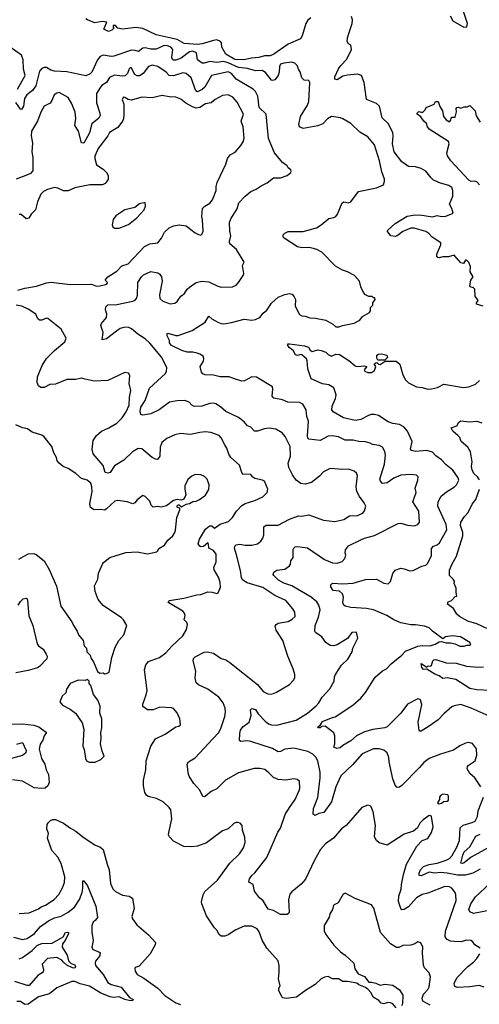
# Model space of a CAD drawing. Extents: x 2087054 to 2277909, y 548907 to 753496.
# Tile 319 of 444: x 2191549 to 2195598, y 695562 to 704228. Entities that reach past the tile are written whole.
import ezdxf

# ---------------------------------------------------------------- set-up
doc = ezdxf.new("R2010")
doc.units = 0

msp = doc.modelspace()

# ---------------------------------------------------------------- linework, layer by layer
at = {"layer": '0CON20XD'}
for points in [[(2195340.8, 704260.8), (2195365, 704216.7), (2195462.3, 704162.3), (2195487.5, 704165), (2195493.8, 704195), (2195444.4, 704345)], [(2194113.6, 704245), (2194086.7, 704223.3), (2194068.6, 704195), (2194035.8, 704084.2), (2194022, 704058), (2193915, 704013.2), (2193786.2, 703925), (2193755, 703910.7), (2193705, 703909.1), (2193655, 703894.6), (2193591.1, 703888.9), (2193524.7, 703874.7), (2193445, 703877.7), (2193363.6, 703925), (2193330, 703985), (2193325.8, 704025), (2193317, 704037), (2193285, 704049.2), (2193255, 704045.5), (2193155, 704016.1), (2193115, 704010.5), (2192998.6, 704018.6), (2192935, 704052.3), (2192752.5, 704095), (2192635, 704149.4), (2192572.5, 704157.5), (2192455, 704144), (2192413, 704153), (2192393, 704177), (2192373.6, 704176.4), (2192373, 704163), (2192380, 704155), (2192360, 704135), (2192330, 704125), (2192290, 704145), (2192317.5, 704205), (2192275, 704212.5), (2192210.6, 704200.6), (2192146.7, 704225), (2192131.2, 704235)], [(2195630, 701705), (2195572.5, 701725), (2195572.5, 701735), (2195586.7, 701755), (2195560, 701795), (2195556.7, 701855), (2195545, 701867.5), (2195517, 701877), (2195512.5, 701885), (2195522.5, 701935), (2195542.5, 701965), (2195518.3, 702008.3), (2195520, 702055), (2195505, 702090), (2195485, 702112.5), (2195475, 702112.5), (2195457, 702083), (2195435, 702086.7), (2195375, 702155.8), (2195325, 702140.8), (2195275, 702141.2), (2195245, 702131.2), (2195232.5, 702135), (2195222.5, 702145), (2195223.3, 702163.3), (2195259.2, 702245), (2195258, 702265), (2195182.1, 702312.1), (2195151.9, 702345), (2195125, 702363.2), (2195025, 702393.8), (2194995, 702393.3), (2194925, 702364.6), (2194875, 702325.5), (2194855, 702318.9), (2194818.6, 702325), (2194787.5, 702362.5), (2194787.5, 702372.5), (2194855, 702434.5), (2194962, 702498), (2195015, 702508.5), (2195075, 702510.4), (2195185, 702493.1), (2195225, 702505.6), (2195265, 702496.4), (2195303, 702497), (2195367.5, 702525), (2195356.7, 702565), (2195333.8, 702605), (2195364.4, 702675.6), (2195365.6, 702725), (2195355, 702752), (2195328.6, 702768.6), (2195255, 702788.9), (2195195, 702816.2), (2195172.1, 702835), (2195125.6, 702895), (2195085, 702918.8), (2195036.8, 702933.2), (2194975, 702935.7), (2194915, 702977.5), (2194847.8, 703065), (2194833.1, 703135), (2194840, 703205), (2194835, 703234), (2194794.7, 703314.7), (2194742.9, 703365), (2194717, 703467), (2194690.6, 703490.6), (2194605, 703526.2), (2194583.7, 703673.7), (2194558.6, 703735), (2194525, 703748.9), (2194435, 703740.5), (2194395, 703729.4), (2194345, 703698.2), (2194324.5, 703705), (2194325.4, 703725), (2194357.8, 703795), (2194378.5, 703825), (2194430.8, 703879.2), (2194472, 703965), (2194465, 704002.5), (2194445, 704016.2), (2194432.5, 704035), (2194435, 704067.5), (2194451.8, 704115), (2194478.8, 704195), (2194479.6, 704225), (2194470.9, 704255)], [(2191530, 703615), (2191598, 703735), (2191581.7, 703791.7), (2191580.4, 703875), (2191564, 703914), (2191415, 704020)], [(2194176.6, 697383.4), (2194196.5, 697555), (2194194.8, 697605), (2194174.2, 697705), (2194157.3, 697737.3), (2194132.1, 697762.1), (2194086.3, 697786.4), (2193965, 697816.9), (2193885, 697807.6), (2193845, 697786.2), (2193825, 697783.6), (2193775, 697814.6), (2193585, 697875.6), (2193555, 697881.4), (2193496.4, 697876.4), (2193485, 697882.5), (2193487.8, 697945), (2193495.4, 697974.6), (2193514.5, 698005.5), (2193569.2, 698045), (2193586.9, 698105), (2193581.4, 698155), (2193593.3, 698165), (2193625, 698155.6), (2193649.2, 698119.2), (2193712.7, 698052.7), (2193741.7, 698031.7), (2193767.9, 698022.1), (2193815, 698019.6), (2193985, 698063.3), (2194085, 698125.4), (2194161.2, 698188.8), (2194185.2, 698214.8), (2194212.3, 698265), (2194280.9, 698339.1), (2194318.8, 698405), (2194322, 698445), (2194331.2, 698465), (2194385, 698546.7), (2194440.7, 698599.3), (2194476.7, 698665), (2194483.3, 698695), (2194526.1, 698783.9), (2194516.7, 698836.7), (2194475, 698833.3), (2194437.5, 698782.5), (2194344.2, 698725.8), (2194315, 698716.9), (2194285, 698721.1), (2194245, 698747.5), (2194210, 698795), (2194155, 698833.8), (2194148.8, 698845), (2194151.5, 698895), (2194182.2, 698967.8), (2194195.2, 699035.2), (2194185, 699075.8), (2194165.6, 699105), (2194115, 699146.2), (2193945, 699246.3), (2193875, 699269.8), (2193829.4, 699295), (2193787.5, 699335), (2193782, 699345), (2193787.1, 699365), (2193815, 699381.9), (2193885, 699392.5), (2193925, 699420), (2193934, 699436), (2193936.2, 699465), (2193958.8, 699495), (2193958.6, 699565), (2193962.4, 699577.6), (2193975, 699587.8), (2193995, 699590.6), (2194085, 699578.9), (2194235, 699475.5), (2194305, 699448.1), (2194344.5, 699444.5), (2194389.4, 699460.6), (2194412.5, 699485), (2194422, 699515), (2194416.2, 699535), (2194419.5, 699560.5), (2194444.3, 699595.7), (2194555, 699650.6), (2194585, 699665.6), (2194675, 699687.1), (2194883.3, 699795), (2194907.5, 699797.5), (2194965, 699780), (2195025, 699772), (2195055, 699784), (2195070.8, 699805), (2195063.4, 699903.4), (2195013.1, 699985), (2195041.2, 700065), (2195031.9, 700105), (2195057.3, 700175), (2195060, 700205), (2195045, 700217.5), (2194995, 700225.6), (2194905, 700217.8), (2194845, 700191.4), (2194785, 700150.6), (2194745, 700146.2), (2194726.9, 700166.9), (2194722.2, 700185), (2194763.6, 700315), (2194771.5, 700395), (2194765, 700426.7), (2194745.7, 700465), (2194715, 700480), (2194657.5, 700487.5), (2194635, 700500.8), (2194595, 700511.1), (2194535, 700513.8), (2194485, 700527.7), (2194415, 700527.5), (2194356.9, 700556.9), (2194305, 700566.1), (2194265, 700561.2), (2194195, 700524.1), (2194096, 700535), (2194087.8, 700545), (2194085.6, 700565), (2194093.8, 700695), (2194079.6, 700735), (2194071.9, 700795), (2194044.5, 700844.5), (2194015, 700858.1), (2193910.3, 700860.3), (2193865, 700882.9), (2193786.8, 700896.8), (2193772.9, 700915), (2193780, 700975), (2193775.8, 700995.8), (2193635, 701081.4), (2193595, 701084.3), (2193529.4, 701050.6), (2193505.6, 701045.6), (2193442.3, 701067.7), (2193395, 701084.3), (2193315, 701083.9), (2193255, 701100), (2193183, 701103), (2193161.7, 701111.7), (2193150, 701125), (2193140, 701175), (2193167, 701223), (2193170, 701245), (2193163.8, 701265), (2193136, 701285), (2193111.8, 701291.8), (2193075, 701300.5), (2193025, 701300.6), (2192976.2, 701316.2), (2192885, 701360.6), (2192869.2, 701385), (2192868, 701405), (2192848.8, 701445), (2192847.5, 701465), (2192855, 701470), (2192925, 701446.9), (2192945, 701448.1), (2193067.1, 701492.9), (2193183.3, 701565), (2193215, 701618.8), (2193241.2, 701595), (2193295, 701565.7), (2193325, 701553.3), (2193348, 701552), (2193415, 701561.8), (2193525, 701591.9), (2193595, 701583.1), (2193625, 701589.4), (2193663.7, 701606.3), (2193695, 701644.3), (2193725, 701671.4), (2193767.3, 701732.7), (2193825, 701784.3), (2193885, 701809.2), (2193925, 701818), (2193950.5, 701810.5), (2193967.9, 701787.9), (2193977.5, 701765), (2193976.2, 701705), (2194015, 701633.8), (2194035, 701622), (2194065, 701618), (2194105, 701602.5), (2194155, 701600.8), (2194245, 701582), (2194307.3, 701547.3), (2194335, 701524), (2194364.1, 701524.1), (2194393.2, 701536.8), (2194495, 701557.5), (2194545, 701584), (2194567.5, 701615), (2194629.3, 701650.7), (2194640, 701665), (2194640, 701695), (2194660, 701715), (2194660, 701735), (2194680, 701765), (2194678.3, 701778.3), (2194665, 701780), (2194655, 701790), (2194625, 701790), (2194595, 701807.5), (2194577.7, 701827.7), (2194553.3, 701875), (2194543.3, 701925), (2194496.7, 701975), (2194435, 702008.8), (2194391.7, 702021.7), (2194329.3, 702059.3), (2194210.7, 702180.7), (2194166.3, 702206.3), (2194137.5, 702215), (2194095, 702221.5), (2194035, 702218.5), (2193995, 702229.4), (2193880, 702305), (2193871.2, 702315), (2193870, 702335), (2193885, 702350), (2193915, 702362), (2194045, 702362.2), (2194163.8, 702395), (2194205, 702420.8), (2194271.7, 702478.3), (2194315, 702486.2), (2194335, 702496.7), (2194348.8, 702515), (2194390, 702615), (2194405, 702624), (2194445, 702616.2), (2194465, 702623.8), (2194534.3, 702715.7), (2194691.2, 702748.8), (2194752.5, 702775), (2194763.3, 702805), (2194763.3, 702825), (2194737.6, 702887.6), (2194719.1, 702985), (2194675.6, 703125.6), (2194615, 703198), (2194546.3, 703236.3), (2194465, 703314), (2194396.4, 703356.4), (2194375, 703362.5), (2194295, 703375.7), (2194260, 703355), (2194218, 703312), (2194175, 703292.2), (2194045, 703270), (2194013.8, 703285), (2194008.6, 703305), (2194023.8, 703375), (2194083.8, 703475), (2194097, 703507), (2194105.5, 703675), (2194095, 703692), (2194055.9, 703695.9), (2194033.8, 703715), (2194019.5, 703769.5), (2194006.4, 703786.4), (2193992.5, 703825), (2193973.8, 703845), (2193945, 703854.3), (2193875, 703845.7), (2193846.2, 703835), (2193837.8, 703815), (2193833.8, 703765), (2193824.5, 703735), (2193795, 703698.9), (2193775, 703691.4), (2193766.7, 703695), (2193713.5, 703763.5), (2193685, 703779.4), (2193625, 703776.9), (2193557.1, 703797.1), (2193475, 703806), (2193385, 703848.6), (2193345, 703859.6), (2193285, 703850.9), (2193225, 703859.4), (2193175, 703844.5), (2193155, 703845.5), (2193114.4, 703875), (2193107.5, 703935), (2193075, 703951.6), (2193045, 703945.3), (2192971, 703889), (2192925, 703872.5), (2192905, 703871.5), (2192895, 703878), (2192890, 703895), (2192896.9, 703965), (2192879.6, 703985), (2192845, 703999.8), (2192815, 703998.3), (2192752.6, 703967.4), (2192705, 703968.6), (2192655, 703980.8), (2192635, 703975.5), (2192595, 703946.2), (2192565, 703957.1), (2192535, 703958.1), (2192377.8, 703907.8), (2192354.6, 703904.6), (2192285, 703914.4), (2192257, 703903), (2192233.3, 703875), (2192185, 703764.4), (2192170.1, 703749.9), (2192132, 703732), (2191965, 703768.5), (2191854.8, 703774.8), (2191823.3, 703783.3), (2191785, 703806.8), (2191765, 703807.2), (2191745, 703798.2), (2191724.3, 703775), (2191692.2, 703645), (2191661.9, 703605), (2191612.9, 703565), (2191591.9, 703535), (2191582.1, 703467.9), (2191565, 703438), (2191555, 703441.2), (2191515, 703500)], [(2193925, 697293.8), (2193974.4, 697365.6), (2194010.8, 697445), (2194015.8, 697465), (2194013.3, 697525), (2193991.7, 697541.7), (2193965, 697545.8), (2193894.1, 697534.1), (2193825, 697539.2), (2193785, 697557.5), (2193745, 697599.2), (2193707.6, 697627.6), (2193665, 697638.6), (2193615, 697637.8), (2193475, 697599.1), (2193362.5, 697535), (2193285, 697458.8), (2193235, 697433.8), (2193185, 697393.8), (2193175, 697388.8), (2193161.7, 697391.7), (2193135.4, 697445.4), (2193082, 697505), (2193044, 697565), (2193036.2, 697585), (2193024, 697675), (2193036.7, 697695), (2193095, 697732.5), (2193251, 697899), (2193304.4, 697955), (2193325, 697998), (2193356.8, 698095), (2193362.1, 698135), (2193358.8, 698168.8), (2193341.1, 698215), (2193304.2, 698265), (2193205, 698335.7), (2193123.3, 698375), (2193105, 698390), (2193094.2, 698435.8), (2193099.2, 698495), (2193076, 698585), (2193078.8, 698605), (2193095, 698621.2), (2193175, 698660), (2193200, 698665), (2193255, 698652), (2193323.3, 698605), (2193365, 698593.1), (2193400.9, 698570.9), (2193645, 698376.2), (2193692.5, 698315), (2193734.3, 698294.3), (2193757.7, 698292.3), (2193785, 698296), (2193810.6, 698309.4), (2193925, 698376.7), (2193961.2, 698415), (2193971.2, 698435), (2193972, 698465), (2193957.5, 698515), (2193910.8, 698625), (2193867.1, 698765), (2193809.4, 698855), (2193799.7, 698890.3), (2193808, 698905), (2193825, 698915.6), (2193915, 698932.5), (2193949.8, 698950.2), (2193974.4, 698975.6), (2193972.4, 699012.4), (2193955, 699042), (2193894, 699115), (2193795, 699159.5), (2193691.7, 699231.7), (2193552.6, 699272.6), (2193514, 699294), (2193502.7, 699315), (2193495, 699380), (2193458.8, 699518.8), (2193442.5, 699577.5), (2193445, 699593.3), (2193455.6, 699604.4), (2193485, 699612.9), (2193535, 699602.9), (2193595, 699603.1), (2193645, 699615.8), (2193672.6, 699637.4), (2193690.6, 699665), (2193700.8, 699695), (2193700, 699765), (2193720.9, 699779.1), (2193825, 699778.2), (2193925, 699831.1), (2194005, 699861.9), (2194035, 699857.8), (2194095, 699869.6), (2194225, 699823.3), (2194325, 699812.5), (2194405, 699828.1), (2194455, 699860), (2194525, 699864.3), (2194572.5, 699885), (2194585.9, 699904.1), (2194596.7, 699945), (2194584.2, 699975), (2194540.8, 700030.8), (2194518.5, 700075), (2194512.2, 700115), (2194524, 700215), (2194515, 700236.7), (2194495, 700253.3), (2194445, 700272), (2194395, 700269.2), (2194285, 700276.2), (2194225, 700248.6), (2194190.2, 700209.8), (2194120, 700155), (2194065, 700140.4), (2194025, 700144.5), (2193985.2, 700175.2), (2193951.8, 700221.8), (2193918.6, 700285), (2193914.7, 700325.2), (2193934.4, 700385), (2193932.4, 700472.4), (2193888.6, 700558.6), (2193862, 700592), (2193805, 700624.4), (2193747.9, 700632.1), (2193705, 700625.6), (2193645, 700605.6), (2193617.6, 700607.6), (2193585, 700641.4), (2193555, 700654), (2193525, 700688), (2193475.5, 700725.5), (2193365, 700779.2), (2193319.3, 700819.3), (2193276.8, 700846.8), (2193255, 700852.5), (2193225, 700850), (2193153.2, 700826.8), (2193084.6, 700824.6), (2193064.6, 700834.6), (2193042.1, 700862.1), (2193005, 700877.1), (2192935.6, 700874.4), (2192869.4, 700860.6), (2192777.5, 700795), (2192705, 700758), (2192635, 700746.2), (2192615, 700753.3), (2192610.4, 700780.4), (2192615, 700816), (2192653.6, 700876.4), (2192693.8, 700985), (2192832.1, 701115), (2192842.1, 701135), (2192844.4, 701165), (2192800.4, 701255), (2192695, 701381.2), (2192655, 701419.6), (2192588.8, 701458.8), (2192535, 701507.5), (2192509.1, 701519.1), (2192475, 701521.8), (2192435, 701508.8), (2192402.5, 701485), (2192315, 701419.5), (2192275, 701410), (2192283.9, 701473.9), (2192262.7, 701535), (2192270.4, 701555), (2192312.8, 701607.2), (2192315.6, 701635), (2192304.8, 701675.2), (2192309.1, 701700.9), (2192325, 701717.1), (2192405, 701721.8), (2192545, 701750), (2192565, 701759.5), (2192577.1, 701775), (2192586.5, 701803.5), (2192589.5, 701915), (2192620.6, 701965), (2192639.1, 701980.9), (2192705, 702010), (2192765, 702000), (2192785, 701988), (2192797.8, 701965), (2192804.4, 701925), (2192779.5, 701805), (2192783.3, 701775), (2192810.9, 701750.9), (2192875, 701725.7), (2192915, 701732.5), (2192935, 701746), (2192968.6, 701795), (2193001.7, 701818.3), (2193025.6, 701855), (2193045, 701872.7), (2193105, 701915.5), (2193152.6, 701927.4), (2193215, 701919.7), (2193295, 701881.5), (2193327, 701873), (2193425, 701876), (2193455, 701891.2), (2193476.7, 701915), (2193518, 701975), (2193522, 701995), (2193511.2, 702065), (2193527.5, 702095), (2193458.8, 702205), (2193400.8, 702255), (2193398.1, 702275), (2193410, 702325), (2193400, 702365), (2193398.3, 702441.7), (2193407.5, 702475), (2193465.8, 702564.2), (2193480, 702615), (2193534.6, 702675.4), (2193584.5, 702715.5), (2193633.4, 702736.6), (2193675, 702766), (2193728.8, 702791.2), (2193785, 702836.7), (2193845, 702836.7), (2193903.6, 702856.4), (2193936.4, 702883.6), (2193940, 702895), (2193937.5, 702905), (2193915, 702922.5), (2193905, 702942.5), (2193865, 702971.2), (2193793.3, 703055), (2193741.7, 703181.7), (2193719.2, 703395), (2193657.8, 703455), (2193647.5, 703555), (2193626.7, 703595), (2193605, 703616.9), (2193455, 703703.8), (2193415, 703753.8), (2193385, 703767.8), (2193238.1, 703735), (2193179.6, 703635), (2193156, 703614), (2193115, 703592.5), (2193101.1, 703601.1), (2193058.7, 703715), (2193014.7, 703754.7), (2192985, 703761.2), (2192905, 703734), (2192866.2, 703735), (2192840, 703765), (2192765, 703815.6), (2192715, 703828.1), (2192685, 703814.5), (2192637.1, 703752.9), (2192605, 703734.7), (2192583.8, 703733.8), (2192563.3, 703745), (2192535, 703800), (2192525, 703806.2), (2192513.8, 703795), (2192500, 703755), (2192476.9, 703733.1), (2192455, 703730.4), (2192385, 703738.5), (2192340.9, 703719.1), (2192314.5, 703675), (2192275, 703651.2), (2192260, 703635), (2192225, 703576.7), (2192225.5, 703494.5), (2192255.6, 703405), (2192256.7, 703385), (2192245, 703360.8), (2192185, 703310), (2192165, 703232), (2192115, 703140), (2192095, 703144), (2192067.5, 703245), (2192033.9, 703295), (2192043.4, 703356.6), (2192037.1, 703412.9), (2192007.6, 703487.6), (2191975, 703541.9), (2191896.3, 703586.3), (2191875, 703581.4), (2191854, 703565), (2191833.6, 703516.4), (2191816.5, 703493.5), (2191764.6, 703465.4), (2191734.6, 703415), (2191706.8, 703335), (2191653.6, 703245), (2191650.9, 703205), (2191660.7, 703140.7), (2191656.9, 703065), (2191664.5, 703015), (2191665, 702897.5), (2191643.3, 702875), (2191619.1, 702860.9), (2191517.1, 702822.9)], [(2191533.7, 701846.3), (2191595, 701865.7), (2191696.6, 701883.4), (2191785, 701912.5), (2191825, 701918.6), (2191995, 701897.3), (2192180.5, 701900.5), (2192225, 701883.3), (2192255, 701884), (2192305, 701896.7), (2192320, 701905), (2192323.3, 701915), (2192302.5, 701935), (2192326.2, 701965), (2192405, 702013.3), (2192448.3, 702061.7), (2192505, 702080), (2192649.2, 702230.8), (2192695, 702255.4), (2192765.4, 702264.6), (2192798.1, 702305), (2192825, 702358), (2192866.2, 702395), (2192905, 702413.1), (2192955, 702420.8), (2193015, 702413.3), (2193057.5, 702382.5), (2193095, 702351.2), (2193125, 702336.2), (2193145, 702332.5), (2193157.1, 702342.9), (2193164.2, 702365.8), (2193160.6, 702465), (2193154.2, 702495), (2193160.8, 702565), (2193180, 702585), (2193225, 702614), (2193247.9, 702642.1), (2193279.2, 702725), (2193278.3, 702758.3), (2193287.5, 702795), (2193364.3, 702955.7), (2193380, 703005), (2193402.9, 703037.1), (2193447.4, 703062.6), (2193498.3, 703121.7), (2193518, 703152), (2193526.3, 703183.7), (2193517.8, 703285), (2193501.1, 703335), (2193519.2, 703395), (2193465, 703500.8), (2193425.8, 703545), (2193385, 703565.6), (2193335, 703559.5), (2193271.4, 703525), (2193235, 703496.7), (2193185, 703485.6), (2193135, 703456.2), (2193105, 703449.6), (2193070.3, 703460.3), (2193011.9, 703491.9), (2192969.3, 703529.3), (2192925, 703545.6), (2192865, 703548.6), (2192805, 703560), (2192715, 703539.5), (2192625, 703544.4), (2192535, 703520), (2192505, 703523.8), (2192475, 703543.3), (2192462.5, 703545), (2192452, 703525), (2192466.2, 703485), (2192467.1, 703395), (2192462.9, 703355), (2192454.5, 703335.5), (2192415, 703280), (2192340.4, 703235), (2192325.9, 703204.1), (2192240.6, 703095), (2192211.1, 703025), (2192210, 703005), (2192225, 702950), (2192285, 702912.5), (2192315, 702882), (2192329.4, 702855), (2192327.6, 702822.4), (2192301.2, 702785), (2192277.3, 702772.7), (2192166.2, 702773.8), (2192035, 702748.8), (2191975, 702721.2), (2191935, 702722), (2191885.5, 702745.5), (2191855, 702750), (2191795, 702733.3), (2191760, 702715), (2191735, 702693.3), (2191707.5, 702625), (2191689.2, 702555), (2191650, 702515), (2191629.2, 702480.8), (2191605, 702474.2), (2191563, 702513), (2191545, 702514.4)], [(2195599.6, 702775), (2195575, 702800.4), (2195555, 702806.2), (2195525, 702802.7), (2195505, 702814.5), (2195346.2, 702985), (2195318, 703028), (2195312, 703055), (2195332, 703135), (2195326.2, 703155), (2195155, 703263.3), (2195140, 703285), (2195132.5, 703315), (2195107.5, 703335), (2195083, 703373), (2195050, 703395), (2195050, 703405), (2195065, 703420), (2195085, 703412.5), (2195100, 703415), (2195120, 703435), (2195130, 703455), (2195200, 703485), (2195211.7, 703508.3), (2195235, 703507.5), (2195250, 703465), (2195273.3, 703425), (2195283.3, 703375), (2195305, 703347.5), (2195335, 703330), (2195347, 703343), (2195348.3, 703361.7), (2195355, 703370), (2195385, 703370), (2195397, 703417), (2195392.5, 703445), (2195400, 703455), (2195415, 703457.5), (2195435, 703450), (2195465, 703461.2), (2195489.3, 703460.7), (2195515, 703472.5), (2195561.2, 703425), (2195570.5, 703380.5), (2195603.8, 703325)], [(2192385, 702392.5), (2192425, 702393.3), (2192507.5, 702425), (2192581.2, 702485), (2192646.2, 702555), (2192657, 702587), (2192655, 702620), (2192605, 702606.7), (2192563.9, 702576.1), (2192475, 702553.8), (2192395, 702500), (2192372.3, 702467.7), (2192363, 702423), (2192370, 702405), (2192385, 702392.5)], [(2192593.6, 700453.6), (2192542, 700425), (2192465, 700350), (2192385, 700300), (2192346.5, 700243.5), (2192324.6, 700235.4), (2192302.6, 700242.6), (2192285, 700302.9), (2192197, 700407), (2192186.7, 700445), (2192196.2, 700525), (2192225, 700568), (2192270.8, 700605), (2192335, 700634.4), (2192405, 700676.9), (2192450.9, 700725), (2192487.3, 700775), (2192512.2, 700835), (2192516.5, 700905), (2192528.6, 700965), (2192514, 701025), (2192518.8, 701095), (2192506.1, 701116.1), (2192475, 701121.2), (2192325, 701052.5), (2192205, 701046.2), (2192125, 701064.2), (2192095, 701071.2), (2192045, 701062), (2191965, 701061.4), (2191865, 701021.2), (2191815, 701016), (2191765, 700991.2), (2191735, 700991.2), (2191714.4, 701004.4), (2191703.2, 701033.2), (2191706.7, 701085), (2191746, 701185), (2191785.8, 701245), (2191856, 701315), (2191947.8, 701392.2), (2191957.5, 701425), (2191915, 701502.5), (2191796.4, 701596.4), (2191785, 701599.4), (2191745, 701584.4), (2191722.9, 701582.9), (2191708, 701595), (2191690.8, 701635), (2191625, 701680), (2191566.7, 701705), (2191517.5, 701715)], [(2195685, 698097.1), (2195525, 698168.1), (2195435, 698199.2), (2195375, 698190), (2195355, 698180), (2195287.4, 698122.6), (2195234.6, 698065.4), (2195155, 698010), (2195085, 697965.8), (2195075, 697966.2), (2195068, 697975), (2195058.6, 698045), (2195091.7, 698201.7), (2195080.3, 698240.3), (2195068.8, 698248.8), (2195055, 698249.2), (2194965, 698204.4), (2194905.3, 698124.7), (2194785, 698002.9), (2194765, 697994.1), (2194659.8, 697980.2), (2194585, 697961.1), (2194514.3, 697925), (2194465, 697880), (2194395, 697841.2), (2194370.9, 697819.1), (2194343, 697813), (2194317.5, 697825), (2194326, 697855), (2194326.2, 697925), (2194315, 697952.5), (2194238.8, 698008.8), (2194211.7, 698008.3), (2194195, 697994.2), (2194180, 697995), (2194173.8, 698005), (2194199.5, 698020.5), (2194217.7, 698052.3), (2194295, 698082.9), (2194327.6, 698092.4), (2194484, 698195), (2194555, 698256.7), (2194594.5, 698305), (2194679.5, 698440.5), (2194745, 698498.1), (2194778.6, 698515), (2194821.2, 698558.8), (2194915, 698634.2), (2194948.6, 698671.4), (2195056.2, 698713.8), (2195095, 698720.7), (2195165, 698716.7), (2195209.1, 698730.9), (2195245, 698751.2), (2195265, 698753.8), (2195305, 698742), (2195343.6, 698743.6), (2195384.1, 698734.1), (2195425, 698713.3), (2195465, 698713.3), (2195487, 698723), (2195515.8, 698724.2), (2195522.5, 698735), (2195515, 698747.5), (2195432.5, 698795), (2195365, 698803.8), (2195300, 698795), (2195275, 698780), (2195186, 698845), (2195156.2, 698875), (2195115, 698890.6), (2195035, 698902.9), (2194995, 698901.4), (2194905, 698919.2), (2194845.8, 698945.8), (2194784.2, 698984.2), (2194665, 699034.2), (2194605, 699045.3), (2194465, 699055.6), (2194415, 699066.2), (2194403.3, 699075), (2194396.2, 699095), (2194402, 699145), (2194392, 699175), (2194365, 699197.8), (2194311.2, 699205), (2194288.8, 699235), (2194290, 699255), (2194305, 699267.5), (2194395, 699262.5), (2194485, 699268.6), (2194595, 699300.6), (2194693.1, 699303.1), (2194755, 699267.1), (2194795, 699262.9), (2194816.3, 699283.7), (2194837.1, 699352.9), (2194855, 699383.3), (2194905, 699400.8), (2194935, 699395.8), (2194985, 699377.1), (2195015, 699378.6), (2195092.2, 699417.8), (2195125, 699428.1), (2195144.3, 699445), (2195176.8, 699513.2), (2195177.1, 699575), (2195195, 699594.3), (2195226.2, 699605), (2195247.8, 699622.2), (2195311.5, 699738.5), (2195306.2, 699785), (2195233.5, 699945), (2195234.5, 699985), (2195261.4, 700035), (2195307.9, 700072.1), (2195377.5, 700115), (2195395.4, 700134.6), (2195415.7, 700175), (2195412.5, 700195), (2195365, 700264), (2195305, 700310.6), (2195264, 700354), (2195215, 700390), (2195185, 700421.1), (2195135, 700437.3), (2195035, 700428.5), (2195000, 700435), (2194991.7, 700451.7), (2195005.6, 700515), (2194965.5, 700605), (2194933.1, 700645), (2194895, 700664.6), (2194835, 700673.8), (2194795, 700687.9), (2194708.8, 700745), (2194675, 700753.3), (2194645, 700751.9), (2194620, 700745), (2194555, 700708.8), (2194505, 700701.2), (2194402.5, 700725), (2194311.2, 700775), (2194298, 700795), (2194300, 700825), (2194330.6, 700895), (2194336.9, 700925), (2194317.1, 700987.1), (2194272.8, 701012.8), (2194215, 701023.8), (2194117.9, 701067.9), (2194085.8, 701155), (2194081.2, 701225), (2194074.1, 701244.1), (2194035, 701276.7), (2194025, 701280), (2193995, 701272), (2193977.7, 701277.7), (2193957.5, 701315), (2193922.3, 701342.3), (2193906.7, 701365), (2193912.5, 701375), (2193924.2, 701375.8), (2194058, 701358), (2194092, 701345), (2194108.5, 701318.5), (2194125, 701307.1), (2194175, 701321.9), (2194205, 701316.9), (2194245, 701300.8), (2194265, 701280), (2194295, 701266.2), (2194335, 701283.8), (2194365, 701280), (2194447.6, 701227.6), (2194505, 701181.9), (2194525, 701176.7), (2194582.5, 701182.5), (2194605.7, 701175.7), (2194584, 701145), (2194588.8, 701135), (2194615, 701122.9), (2194647, 701123), (2194675, 701141.2), (2194686.2, 701176.2), (2194672.5, 701195), (2194685, 701207.5), (2194695, 701210), (2194710, 701195), (2194724.3, 701194.3), (2194768, 701222), (2194865, 701223.6), (2194896.9, 701195), (2194922.4, 701102.4), (2194946.6, 701056.6), (2194975, 701032.9), (2195043.9, 700996.1), (2195095, 700990.8), (2195145, 700977.1), (2195175, 700977.5), (2195228.7, 700991.3), (2195285, 701020), (2195458.3, 700991.7), (2195505, 700996), (2195565, 701018.8), (2195597.9, 701052.1)], [(2194705, 701230), (2194695, 701250), (2194693.8, 701275), (2194710, 701285), (2194735, 701286.2), (2194783.6, 701273.6), (2194788.8, 701255), (2194765, 701232.5), (2194705, 701230)], [(2195597.6, 700177.6), (2195580.5, 700205), (2195550, 700235), (2195533.9, 700265), (2195530, 700295), (2195534.5, 700335), (2195521.2, 700425), (2195496.2, 700465), (2195437.5, 700515), (2195425, 700550), (2195409.3, 700569.3), (2195363.3, 700605), (2195350, 700635), (2195398.3, 700651.7), (2195417.5, 700685), (2195435, 700696.2), (2195515, 700687.5), (2195575, 700694), (2195620.7, 700679.3)], [(2192295, 698470), (2192315, 698472.5), (2192337.5, 698485), (2192361.2, 698615), (2192388.8, 698705), (2192423.3, 698765), (2192465, 698812.5), (2192492.5, 698895), (2192463.3, 698945), (2192445, 698963.3), (2192285, 699072.5), (2192240, 699125), (2192214, 699195), (2192208.8, 699245), (2192236, 699305), (2192244.3, 699355.7), (2192278, 699435), (2192288.8, 699451.2), (2192343.3, 699495), (2192485, 699538.8), (2192583.6, 699543.6), (2192675, 699526.7), (2192756, 699544), (2192766.2, 699553.8), (2192773.8, 699575), (2192825, 699602.5), (2192853.8, 699646.2), (2192896.9, 699685), (2192914.2, 699715), (2192922, 699735), (2192934.3, 699845.7), (2192960, 699915), (2192958.3, 699928.3), (2192940, 699935), (2192933.6, 699946.4), (2192945, 699957.5), (2192955, 699957.5), (2192975, 699940), (2193016.1, 699963.9), (2193045, 699969.2), (2193075, 699985.8), (2193105, 699991.4), (2193133.3, 700005), (2193185, 700043.8), (2193215, 700092.5), (2193218, 700135), (2193201.2, 700185), (2193177.3, 700207.3), (2193145, 700221.2), (2193095, 700226.2), (2193065, 700211.2), (2193029.7, 700180.3), (2193002.9, 700125), (2193002.5, 700095), (2193013.9, 700046.1), (2192995, 700007.5), (2192975, 700000), (2192935, 700006), (2192905, 699996.2), (2192842.3, 699947.7), (2192795, 699936.7), (2192765, 699942.5), (2192725, 699937.5), (2192707.5, 699955), (2192695, 699990), (2192655, 700032.5), (2192635, 700040), (2192585, 700002.5), (2192563.3, 699976.7), (2192545, 699967.5), (2192495.6, 699985.6), (2192415, 699995.6), (2192388.6, 699991.4), (2192311.7, 699918.3), (2192295, 699910), (2192265, 699915.8), (2192205, 699914.2), (2192172.5, 699935), (2192166.1, 699966.1), (2192187.3, 700075), (2192185.5, 700115.5), (2192175, 700150), (2192143.3, 700175), (2192095, 700189.2), (2192043.8, 700235), (2191975, 700278), (2191933.3, 700295), (2191896.2, 700325), (2191878.8, 700345), (2191873.3, 700375), (2191851.2, 700415), (2191831.2, 700471.2), (2191765, 700556.7), (2191745, 700571.2), (2191658.8, 700598.8), (2191617.9, 700627.9), (2191572.5, 700635), (2191515, 700662)], [(2194865, 695530), (2194836.2, 695565), (2194815, 695576), (2194792.3, 695577.7), (2194755, 695566.7), (2194732.7, 695572.7), (2194712.5, 695595), (2194663.3, 695625), (2194645, 695663.3), (2194615, 695696.2), (2194595, 695711.2), (2194535, 695733.3), (2194517.7, 695747.7), (2194435, 695764), (2194395, 695763.8), (2194357.3, 695787.3), (2194305, 695786.2), (2194265, 695805.8), (2194235, 695801.4), (2194205, 695786), (2194151.2, 695735), (2194065.6, 695684.4), (2193987.5, 695625), (2193895, 695613.3), (2193868.3, 695618.3), (2193857, 695627), (2193832.9, 695685), (2193832.5, 695705), (2193842, 695725), (2193828.1, 695785), (2193835.6, 695845.6), (2193835.5, 695904.5), (2193824.4, 695945), (2193726.4, 696055), (2193685.5, 696125.5), (2193659.4, 696199.4), (2193639.5, 696225), (2193595, 696248.8), (2193525, 696250.5), (2193452.5, 696217.5), (2193385, 696172.9), (2193355, 696161.5), (2193325, 696161.9), (2193305, 696175.8), (2193284.7, 696214.7), (2193264.6, 696235), (2193195, 696341.5), (2193153.9, 696445), (2193151.5, 696465), (2193164.6, 696525.4), (2193180, 696555), (2193292, 696655), (2193398.8, 696805), (2193485, 696886.2), (2193520.8, 696939.2), (2193536.2, 696985), (2193533, 697033), (2193512.5, 697095), (2193507.5, 697135), (2193490, 697155), (2193471.7, 697161.7), (2193455, 697162.5), (2193435, 697152.5), (2193385, 697107.5), (2193335, 697087.5), (2193195, 696984.2), (2193115.5, 696954.5), (2193065, 696948.6), (2192995, 696950.8), (2192905, 696998), (2192868.8, 697035), (2192861.2, 697055), (2192862, 697075), (2192888, 697195), (2192880, 697275), (2192866.7, 697295), (2192814.2, 697344.2), (2192755, 697374.3), (2192681.1, 697391.1), (2192665, 697401.4), (2192651.2, 697425), (2192640.8, 697485), (2192640, 697535), (2192659.1, 697625), (2192661.8, 697705), (2192703.1, 697835), (2192745, 697898), (2192829.5, 697940.5), (2192925, 698003.3), (2192949.5, 698010.5), (2192965, 698022.5), (2192960.8, 698075), (2192935, 698126.7), (2192902.5, 698165), (2192885, 698172.5), (2192785, 698176), (2192725, 698154), (2192675, 698153.3), (2192635, 698182.5), (2192633.6, 698203.6), (2192664.3, 698285), (2192672.5, 698325), (2192647.5, 698505), (2192660.3, 698549.7), (2192682.4, 698577.6), (2192781.2, 698615), (2192836, 698655), (2192890, 698715), (2192987.5, 698805), (2193019.7, 698860.3), (2193025.8, 698905.8), (2193021.2, 698921.2), (2192998.8, 698945), (2193005.8, 698985), (2193002, 699005), (2192985, 699022), (2192863.8, 699095), (2192857.5, 699105), (2192870, 699115), (2192995, 699136), (2193110, 699165), (2193145, 699167.5), (2193205, 699191.2), (2193245, 699189.2), (2193285, 699176.7), (2193298, 699182), (2193316.6, 699233.4), (2193315.6, 699275), (2193303.1, 699315), (2193263.3, 699385), (2193258.6, 699405), (2193280, 699455), (2193281.1, 699525), (2193256.4, 699556.4), (2193215.9, 699575.9), (2193213, 699613), (2193205, 699622.5), (2193167.6, 699592.4), (2193145, 699589.2), (2193134.4, 699594.4), (2193122.5, 699615), (2193132.2, 699655), (2193186.9, 699745), (2193205, 699762.2), (2193225, 699771.9), (2193242, 699772), (2193265, 699753.3), (2193315, 699788.6), (2193388.3, 699811.7), (2193424.5, 699845.5), (2193457.8, 699902.2), (2193505, 699953.1), (2193535, 699970.6), (2193620, 699995), (2193690.9, 700029.1), (2193728.8, 700065), (2193733.8, 700095), (2193706.1, 700166.1), (2193686.4, 700176.4), (2193620.5, 700190.5), (2193602.3, 700202.3), (2193585, 700226), (2193515, 700228.8), (2193505, 700242.5), (2193485, 700306.7), (2193409.2, 700375), (2193390.8, 700405), (2193375, 700456.7), (2193354.6, 700484.6), (2193325, 700546.2), (2193305, 700567.1), (2193232.5, 700595), (2193185, 700600), (2193135, 700595.5), (2193055, 700575.7), (2192965, 700584.4), (2192915.6, 700574.4), (2192845, 700542), (2192802, 700505), (2192786.9, 700465), (2192782.9, 700385), (2192762, 700358), (2192745, 700359.2), (2192715, 700374.3), (2192625, 700450), (2192593.6, 700453.6)], [(2195665, 698870.5), (2195575, 698911.6), (2195496.9, 698935), (2195424, 698974), (2195399.2, 698995), (2195370, 699045), (2195317.5, 699085), (2195322.5, 699105), (2195353.6, 699116.4), (2195385, 699150), (2195400, 699155), (2195392.5, 699185), (2195392.5, 699225), (2195376.7, 699265), (2195377.5, 699285), (2195366.7, 699305), (2195354, 699314), (2195333.8, 699335), (2195335.9, 699384.1), (2195355, 699433.3), (2195397.5, 699505), (2195452.1, 699685), (2195451.2, 699715), (2195433.1, 699775), (2195434.6, 699805), (2195465.9, 699854.1), (2195498.8, 699891.2), (2195534.3, 699965), (2195565.4, 700004.6), (2195600.4, 700095)], [(2191540.5, 699479.5), (2191625, 699525.7), (2191675, 699530.6), (2191695, 699521.4), (2191764, 699465), (2191809.8, 699389.8), (2191873, 699243), (2191911.2, 699065), (2192008.3, 698928.3), (2192023.3, 698895), (2192056.7, 698846.7), (2192066.7, 698815), (2192107.5, 698765), (2192118.3, 698718.3), (2192136.7, 698695), (2192141.2, 698665), (2192170, 698635), (2192178.8, 698605), (2192198.8, 698575), (2192235, 698492.5), (2192255, 698477.5), (2192285, 698480), (2192295, 698470)], [(2191534.7, 699075), (2191555, 699106.4), (2191580.4, 699129.6), (2191606.1, 699136.1), (2191615, 699130), (2191619.3, 699115), (2191630.4, 698980.4), (2191666.2, 698895), (2191703.3, 698735), (2191715, 698718), (2191755, 698686.2), (2191782.9, 698645), (2191790, 698625), (2191786.9, 698603.1), (2191725, 698536), (2191705, 698522), (2191625, 698499.2), (2191515, 698478.6)], [(2195695, 698323.1), (2195575, 698330.4), (2195515, 698342.1), (2195389.6, 698419.6), (2195315, 698435.5), (2195275, 698430), (2195244.2, 698454.2), (2195205, 698468.8), (2195135, 698512.5), (2195105, 698508), (2195090, 698525), (2195085, 698560), (2195135, 698530), (2195148.3, 698541.7), (2195165, 698537.5), (2195176.7, 698545), (2195186.7, 698585), (2195197.5, 698595), (2195215, 698597.1), (2195305, 698566.7), (2195395, 698564.5), (2195485, 698538), (2195585, 698528.8), (2195635, 698531.1)], [(2192162.3, 697692.3), (2192215, 697692.5), (2192265, 697716.2), (2192293.3, 697745), (2192275, 697790), (2192260, 697855), (2192267.5, 697905), (2192263.3, 697955), (2192273.8, 697995), (2192273.8, 698055), (2192273.3, 698075), (2192255.8, 698125), (2192256.9, 698185), (2192238.3, 698238.3), (2192198.3, 698288.3), (2192177, 698367), (2192160, 698385), (2192160, 698405), (2192145, 698420), (2192125, 698412.5), (2192065, 698414), (2191993.3, 698385), (2191961.2, 698335), (2191955.8, 698304.2), (2191922.5, 698275), (2191902.5, 698225), (2191927.5, 698195), (2191995, 698158.8), (2192040, 698125), (2192099.7, 698039.7), (2192113.9, 697983.9), (2192106.7, 697835), (2192117.5, 697805), (2192130, 697725), (2192137.5, 697705), (2192162.3, 697692.3)], [(2191448.7, 698028.7), (2191575, 698030.4), (2191675, 698017.7), (2191718, 698005), (2191786.7, 697955), (2191764.3, 697925.7), (2191753, 697887), (2191729.7, 697850.3), (2191722.2, 697807.8), (2191740.8, 697725), (2191770, 697675), (2191782.5, 697625), (2191803.8, 697585), (2191810, 697515), (2191796.2, 697485), (2191775, 697463.8), (2191745, 697460), (2191677.7, 697467.7), (2191575, 697525.5), (2191485, 697537.5)], [(2191525, 697850.5), (2191575, 697866.2), (2191606.1, 697796.1), (2191604.1, 697775), (2191575, 697752.7), (2191445, 697716.8)], [(2195611.5, 697475), (2195557.8, 697555), (2195513.1, 697593.1), (2195490.5, 697635), (2195492.2, 697655), (2195500, 697665), (2195562, 697705), (2195576.2, 697755), (2195571.7, 697811.7), (2195537.7, 697857.7), (2195503.9, 697866.1), (2195475, 697861.2), (2195425, 697838), (2195370.3, 697799.7), (2195255, 697764.3), (2195155, 697725.6), (2195108.6, 697691.4), (2195070.6, 697645), (2194915, 697489.2), (2194895, 697474), (2194875, 697470), (2194855, 697490), (2194836.4, 697546.4), (2194803.3, 697695), (2194800.6, 697735), (2194784.4, 697774.4), (2194755, 697800), (2194715, 697810.6), (2194665, 697811.4), (2194565, 697766.9), (2194479.9, 697670.1), (2194377.4, 697572.6), (2194332.5, 697475), (2194295.3, 697344.7), (2194229.1, 697250.9), (2194185, 697242), (2194150, 697225), (2194132.9, 697235), (2194136.9, 697285), (2194176.6, 697383.4)], [(2195245, 697327.5), (2195265, 697332.5), (2195285, 697347.5), (2195315, 697350), (2195325, 697360), (2195327, 697393), (2195320, 697405), (2195275, 697412.5), (2195255, 697400), (2195247.5, 697385), (2195247.5, 697365), (2195230, 697335), (2195245, 697327.5)], [(2195605, 696056.2), (2195557.5, 696085), (2195537.5, 696115), (2195523.8, 696123.8), (2195485, 696125.7), (2195436.8, 696113.2), (2195375, 696114.3), (2195345, 696118.6), (2195315, 696132.5), (2195296, 696155), (2195300.4, 696205), (2195392.7, 696475), (2195391.1, 696525), (2195384.5, 696545), (2195355, 696583.3), (2195334.5, 696595.5), (2195295, 696598.9), (2195145, 696539.5), (2195095, 696529.4), (2195045, 696498.1), (2194975, 696419.4), (2194935, 696395.8), (2194915, 696394.2), (2194905, 696403.8), (2194886.4, 696466.4), (2194889.1, 696515), (2194909.3, 696575), (2194910.9, 696615), (2194928.8, 696705), (2194955.7, 696794.3), (2195047.2, 696952.8), (2195095, 697003.3), (2195145, 697020), (2195176.7, 697075), (2195191.2, 697125), (2195177.5, 697215), (2195171.7, 697221.7), (2195155, 697222.5), (2195103.3, 697185), (2195074.4, 697155.6), (2195053.9, 697116.1), (2195017.5, 697085), (2194935, 697058), (2194785, 696963.3), (2194714.1, 696984.1), (2194692.7, 697002.7), (2194674.2, 697035), (2194681.9, 697135), (2194661.2, 697255), (2194645, 697300), (2194635, 697310), (2194614.1, 697315.9), (2194563.3, 697295), (2194425.7, 697134.3), (2194383.4, 697106.6), (2194313.8, 697025), (2194242.5, 696975), (2194199.4, 696925), (2194145, 696830), (2194067.6, 696662.4), (2194029.7, 696620.3), (2193947.3, 696552.7), (2193930, 696530), (2193917.7, 696482.3), (2193922.5, 696375), (2193917.9, 696362.1), (2193905, 696351.2), (2193845, 696352), (2193785, 696388.8), (2193738.3, 696398.3), (2193695, 696472.5), (2193660.3, 696500.3), (2193616.4, 696556.4), (2193606.1, 696616.1), (2193566.4, 696636.4), (2193572.5, 696665), (2193594.4, 696695), (2193621.1, 696718.9), (2193725.8, 696854.2), (2193824, 697076), (2193845, 697111.2), (2193887.1, 697232.9), (2193925, 697293.8)], [(2195605, 696751.5), (2195540, 696715), (2195475, 696699.3), (2195405, 696698.4), (2195315, 696717.1), (2195255, 696721.6), (2195205, 696717.2), (2195155, 696724.2), (2195085, 696693.4), (2195067.1, 696697.1), (2195067.9, 696715), (2195080.8, 696745), (2195106.5, 696775), (2195155, 696793.7), (2195225, 696804.3), (2195305, 696830.2), (2195335, 696845.3), (2195357.4, 696872.6), (2195400, 696945), (2195422.9, 697005), (2195428.8, 697115), (2195455, 697140), (2195535, 697161.8), (2195560, 697175), (2195581.1, 697215), (2195587.9, 697265), (2195634.4, 697385)], [(2191545, 696361.9), (2191632.1, 696367.9), (2191715, 696401.5), (2191739.1, 696420.9), (2191776.2, 696435), (2191852, 696485), (2191892.6, 696527.4), (2191925, 696586.2), (2191943.5, 696635), (2191945.4, 696685), (2191915, 696802), (2191886.1, 696856.1), (2191832.5, 696915), (2191793.8, 697025), (2191802, 697065), (2191787.5, 697105), (2191792.5, 697145), (2191799.7, 697160.3), (2191820.3, 697179.7), (2191842.3, 697187.7), (2191865, 697187.5), (2191935, 697157.1), (2191996.7, 697113.3)], [(2191996.7, 697113.3), (2192045, 697086.2), (2192105.8, 697035), (2192215, 696962.5), (2192255, 696948.6), (2192284.2, 696925), (2192318.6, 696795), (2192338.1, 696745), (2192349.5, 696625), (2192368.7, 696578.7), (2192394, 696555), (2192453.6, 696523.6), (2192514.6, 696514.6), (2192542.5, 696495), (2192556.4, 696405), (2192538.1, 696335), (2192543.8, 696313.8), (2192580.2, 696260.2), (2192683.2, 696173.2), (2192744, 696105), (2192742.5, 696085), (2192697.5, 696005), (2192601.2, 695898.8), (2192567.5, 695885), (2192562.7, 695877.3), (2192565, 695852.5), (2192583.8, 695825), (2192642, 695792), (2192765, 695704.3), (2192828.1, 695638.1), (2192925, 695575.6), (2192965, 695561.4)], [(2195760, 696985), (2195525, 696857.3), (2195465, 696808), (2195445, 696800), (2195434.6, 696805), (2195450.9, 696875), (2195465, 696902.5), (2195513.5, 696946.5), (2195567.6, 697042.4), (2195605, 697058.7)], [(2191495, 696152.5), (2191575, 696132.3), (2191615, 696140.3), (2191678.7, 696185), (2191733.1, 696246.9), (2191803.6, 696296.4), (2191855, 696322.2), (2191915, 696339.1), (2191976.8, 696373.2), (2192033.1, 696416.9), (2192075, 696483.3), (2192098.7, 696545), (2192105.4, 696585), (2192105, 696648.8), (2192115, 696650), (2192145, 696604.3), (2192219.2, 696425), (2192233.1, 696325), (2192218.3, 696301.7), (2192195.4, 696284.6), (2192183.3, 696255), (2192184.5, 696195.5), (2192197.3, 696125), (2192184.3, 696064.3), (2192194.4, 696044.4), (2192246.2, 696025), (2192258, 696015), (2192259.2, 696005), (2192251.4, 695985), (2192218, 695942), (2192213.3, 695925), (2192217.8, 695905), (2192283.9, 695823.9), (2192325.6, 695755), (2192355, 695737.5), (2192443, 695713), (2192515, 695620.8), (2192550, 695605), (2192546.7, 695595), (2192525, 695592.2), (2192475, 695605.3), (2192425, 695629.2), (2192375, 695621.8), (2192345, 695626.4), (2192265, 695659.1), (2192165, 695720.6), (2192081.4, 695741.4), (2192035, 695763.6), (2192008.6, 695761.4), (2191875, 695706.9), (2191812, 695655), (2191715, 695628.8), (2191625, 695562.3), (2191595, 695560.9), (2191555, 695588.1), (2191525, 695588.1)], [(2195715, 696393.2), (2195545, 696362.5), (2195514.5, 696374.5), (2195504.4, 696395), (2195522, 696445), (2195565, 696508.5), (2195689.4, 696625)], [(2195165, 695555.6), (2195099.2, 695589.2), (2195093.1, 695615), (2195105, 695650), (2195145, 695692.5), (2195155.5, 695715), (2195167.5, 695805), (2195155, 695840), (2195114.5, 695884.5), (2195105, 695907.5), (2195096, 696015), (2195098.8, 696065), (2195083, 696103), (2195055, 696112.5), (2195030, 696095), (2194995, 696083.3), (2194925, 696078.8), (2194889.2, 696060.8), (2194868.3, 696061.7), (2194816, 696095), (2194725.8, 696195), (2194667.3, 696407.3), (2194647.1, 696437.1), (2194505, 696492.5), (2194415, 696540), (2194399.3, 696530.7), (2194355, 696456.2), (2194314.2, 696435.8), (2194305, 696397.5), (2194281.2, 696358.8), (2194275, 696327.5), (2194230, 696255), (2194232.3, 696207.7), (2194246, 696175), (2194315, 696082), (2194375, 696022.5), (2194415.5, 695995.5), (2194490.8, 695925), (2194500.8, 695875), (2194530.3, 695830.3), (2194585, 695807.1), (2194625, 695756.7), (2194647.3, 695757.3), (2194685, 695749.1), (2194725, 695730.5), (2194765, 695738), (2194835, 695730), (2194895, 695690), (2194923, 695643), (2194920, 695565), (2194910.7, 695549.3)], [(2191545, 695962.2), (2191575, 695975.3), (2191658.6, 696035), (2191705, 696082.1), (2191745, 696097.1), (2191835, 696099.2), (2191933.2, 696156.8), (2191954, 696195), (2191968.3, 696198.3), (2191978.9, 696195), (2191980.4, 696185), (2191950, 696125), (2191927.1, 696095), (2191922.1, 696065), (2191967.3, 695995), (2191978.5, 695945), (2192001.5, 695921.5), (2192035, 695909.6), (2192042.2, 695895), (2192035, 695881.1), (2192015, 695883), (2191965, 695906.6), (2191933.6, 695933.6), (2191921.4, 695951.4), (2191875, 695974.6), (2191794.3, 695965), (2191746.7, 695915), (2191758.9, 695865), (2191754.7, 695845.3), (2191709.5, 695815), (2191632, 695728), (2191613.6, 695726.4), (2191505, 695762.7)], [(2195641.5, 695711.5), (2195595, 695728.2), (2195515, 695714.6), (2195405, 695709.2), (2195386.7, 695715), (2195377.7, 695727.7), (2195376, 695745), (2195400, 695795), (2195496.5, 695895), (2195545, 695931.8), (2195576.7, 695965), (2195601.9, 696005)]]:
    msp.add_lwpolyline(points, dxfattribs=at)

doc.saveas('drawing.dxf')
